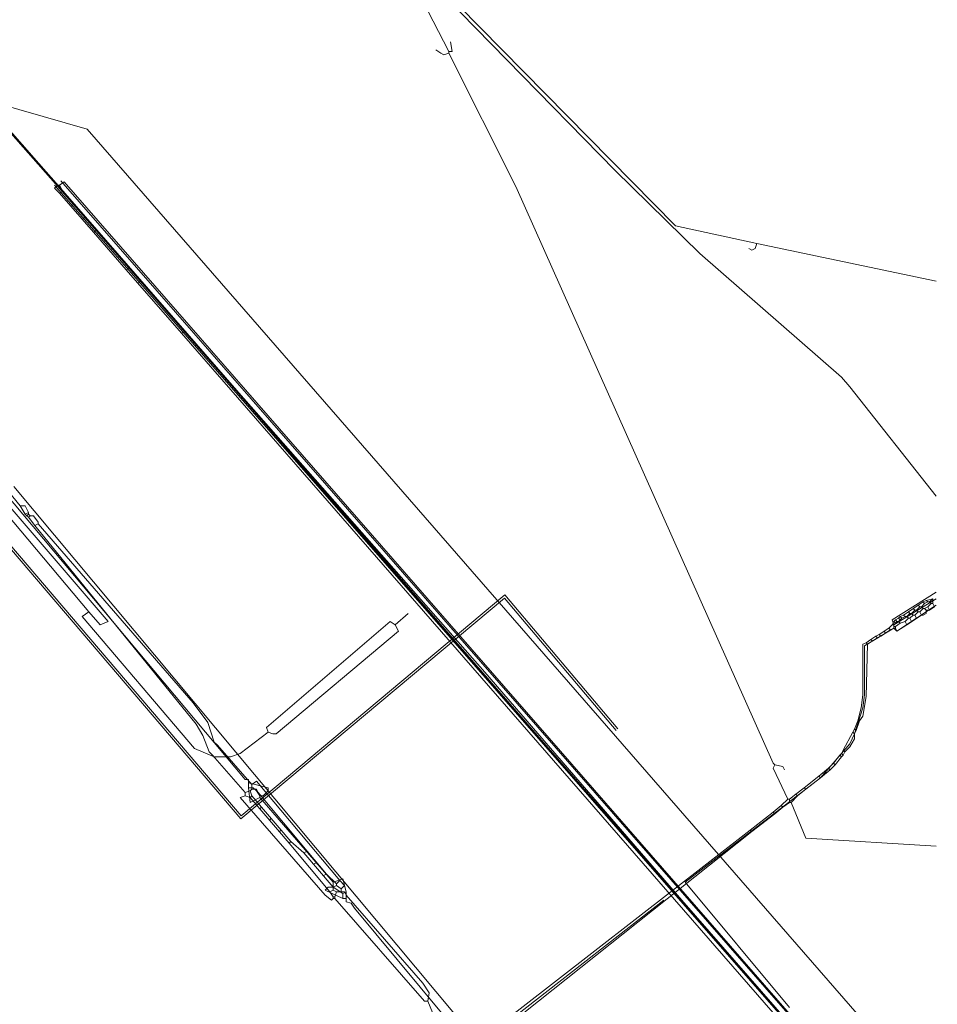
# Model space of a CAD drawing. Header units: metres. Extents: x 92810 to 93633, y 464687 to 465459.
# Tile 266 of 325: x 93381 to 93421, y 465333 to 465376. Entities that reach past the tile are written whole.
import ezdxf
from ezdxf.lldxf.tags import DXFTag

# ---------------------------------------------------------------- set-up
doc = ezdxf.new("R2010")
doc.units = ezdxf.units.M
for name, color, linetype, lineweight, transparency in [('B-OI-KL-DATA_BT NEDERLAND-G', 90, 'SI_B_DATA_BT_NEDERLAND', 18, 0.4), ('B-OI-KL-DATA_KPN-G', 90, 'SI_B_DATA_KPN', 18, 0.4), ('B-OI-KL-DATA_ZIGGO BV-G', 90, 'SI_B_DATA_ZIGGO', 18, 0.4), ('B-OI-KL-ET_LS_LIANDER-G', 190, 'SI_B_ET_LS_LIANDER', 18, 0.4), ('B-OI-KL-ET_MS_LIANDER-G', 130, 'SI_B_ET_MS_LIANDER', 18, 0.4), ('B-OI-KL-GAS_LD_LIANDER-G', 30, 'SI_B_GAS_LD_LIANDER', 18, 0.4), ('B-WE-KL-DATA-G', 90, 'KL-DATA-N', 18, 0.4), ('V-WE-KL-WARMTENET-G', 80, 'KL-WARMTENET-V', 18, 0.3)]:
    doc.layers.add(name, color=color, linetype=linetype, lineweight=lineweight, transparency=transparency)
doc.styles.get("Standard").update_dxf_attribs({"font": 'isocp.shx'})
tags = doc.linetypes.add('KL-DATA-N', pattern='A,4,-1,[101,NLCS.SHX,S=0.5,R=0,X=0,Y=0],-1,4,-1,["D",Standard,S=1,R=0,X=-0.25,Y=-0.5],-1.5', length=12.5).pattern_tags.tags
tags[18] = DXFTag(74, 10)
tags = doc.linetypes.add('KL-WARMTENET-V', pattern='A,3.5,[24,NLCS.SHX,S=0.5,R=0,X=0,Y=0],3.5,-1.5,["WN",Standard,S=1,R=0,X=-0.3,Y=-0.5],-3', length=11.5).pattern_tags.tags
tags[14] = DXFTag(74, 10)
doc.linetypes.add('SI_B_DATA_BT_NEDERLAND', pattern='A,5,-2,["BTN",Standard,S=1.5,R=0,X=-0.51,Y=-0.75],-7', length=14)
doc.linetypes.add('SI_B_DATA_KPN', pattern='A,5,-2,["KPN",Standard,S=1.5,R=0,X=-0.51,Y=-0.75],-8', length=15)
doc.linetypes.add('SI_B_DATA_ZIGGO', pattern='A,5,-2,["ZIGGO",Standard,S=1.5,R=0,X=-0.51,Y=-0.75],-9', length=16)
doc.linetypes.add('SI_B_ET_LS_LIANDER', pattern='A,5,-2,["LI-LS",Standard,S=1.5,R=0,X=-0.51,Y=-0.75],-10', length=17)
doc.linetypes.add('SI_B_ET_MS_LIANDER', pattern='A,5,-2,["LI-MS",Standard,S=1.5,R=0,X=-0.51,Y=-0.75],-10', length=17)
doc.linetypes.add('SI_B_GAS_LD_LIANDER', pattern='A,5,-2,["LI-G-LD",Standard,S=1.5,R=0,X=-0.51,Y=-0.75],-11', length=18)

msp = doc.modelspace()

# ---------------------------------------------------------------- linework, layer by layer
at = {"layer": 'B-OI-KL-DATA_BT NEDERLAND-G', "flags": 128}
for points in [[(93329.159, 465432.2), (93347.8, 465409.3), (93378.81, 465372.69), (93383.75, 465371.27)], [(93383.75, 465371.27), (93428.3, 465320.06), (93430.05, 465314.74), (93442.9, 465300.5), (93451.4, 465292.3)]]:
    msp.add_lwpolyline(points, dxfattribs=at)
at = {"layer": 'B-OI-KL-DATA_KPN-G'}
for p, q in [((93382.536, 465368.464), (93384.036, 465366.75)), ((93383.179, 465367.964), (93384.179, 465366.821)), ((93390.893, 465341.964), (93392.607, 465339.964)), ((93390.964, 465342.036), (93392.679, 465340.036)), ((93393.25, 465339.536), (93394.536, 465338.036)), ((93393.393, 465339.607), (93394.25, 465338.607))]:
    msp.add_line(p, q, dxfattribs=at)
at = {"layer": 'B-OI-KL-DATA_KPN-G', "flags": 128}
for points in [[(93382.464, 465368.821), (93363.179, 465390.821), (93362.321, 465391.893), (93328.536, 465431.607)], [(93320.107, 465425.679), (93336.321, 465406.607), (93343.607, 465398.179), (93368.75, 465368.821), (93369.679, 465367.821), (93378.179, 465357.964), (93380.821, 465354.75)], [(93382.464, 465368.821), (93382.321, 465368.679), (93382.536, 465368.464)], [(93382.464, 465368.821), (93382.536, 465368.821)], [(93382.536, 465368.821), (93382.75, 465368.964), (93420.893, 465325.179)], [(93382.536, 465368.821), (93382.679, 465368.536)], [(93382.679, 465368.536), (93382.536, 465368.464)], [(93382.679, 465368.536), (93383.179, 465367.964)], [(93383.179, 465367.964), (93383.036, 465367.893)], [(93383.679, 465367.393), (93383.536, 465367.321)], [(93384.179, 465366.821), (93384.036, 465366.75)], [(93384.036, 465366.75), (93385.464, 465365.107)], [(93384.179, 465366.821), (93385.607, 465365.179)], [(93385.607, 465365.179), (93385.464, 465365.107)], [(93385.464, 465365.107), (93385.964, 465364.536)], [(93385.607, 465365.179), (93386.107, 465364.607)], [(93386.107, 465364.607), (93385.964, 465364.536)], [(93385.964, 465364.536), (93387.893, 465362.321)], [(93386.107, 465364.607), (93388.036, 465362.393)], [(93388.036, 465362.393), (93387.893, 465362.321)], [(93387.893, 465362.321), (93420.893, 465324.393)], [(93388.036, 465362.393), (93401.179, 465347.464), (93409.821, 465337.464), (93420.893, 465324.75), (93420.893, 465324.607)], [(93380.821, 465354.75), (93381.036, 465354.75), (93381.179, 465354.464)], [(93380.821, 465354.75), (93381.036, 465354.393)], [(93381.179, 465354.464), (93381.036, 465354.393)], [(93381.179, 465354.464), (93381.179, 465354.393)], [(93381.036, 465354.393), (93381.107, 465354.321)], [(93381.179, 465354.393), (93381.107, 465354.321)], [(93381.107, 465354.321), (93381.179, 465354.25)], [(93381.179, 465354.393), (93381.25, 465354.321)], [(93381.25, 465354.321), (93381.179, 465354.25)], [(93381.179, 465354.25), (93381.464, 465353.893)], [(93381.25, 465354.321), (93381.393, 465354.321), (93381.607, 465354.036), (93381.607, 465353.964)], [(93381.607, 465353.964), (93381.464, 465353.893)], [(93381.464, 465353.893), (93388.536, 465345.179), (93388.821, 465344.679), (93389.107, 465343.964), (93389.25, 465343.821), (93390.679, 465342.179)], [(93381.607, 465353.964), (93388.393, 465346.107), (93389.036, 465345.25), (93389.321, 465344.393), (93389.464, 465344.25), (93390.964, 465342.536)], [(93390.964, 465342.536), (93391.179, 465342.679), (93394.821, 465338.321)], [(93390.964, 465342.536), (93390.964, 465342.321)], [(93390.679, 465342.036), (93390.464, 465341.964), (93394.179, 465337.679), (93394.464, 465337.464), (93394.536, 465337.536)], [(93390.893, 465342.25), (93390.679, 465342.179)], [(93390.679, 465342.179), (93390.679, 465342.036)], [(93390.679, 465342.036), (93390.893, 465341.964)], [(93390.964, 465342.321), (93390.893, 465342.25)], [(93390.893, 465342.25), (93390.964, 465342.036)], [(93390.964, 465342.036), (93390.893, 465341.964)], [(93390.964, 465342.321), (93391.179, 465342.321), (93391.25, 465342.179), (93393.393, 465339.607)], [(93391.393, 465341.536), (93391.321, 465341.464)], [(93391.821, 465341.036), (93391.75, 465340.964)], [(93392.25, 465340.536), (93392.179, 465340.464)], [(93392.679, 465340.036), (93392.607, 465339.964)], [(93392.607, 465339.964), (93394.393, 465337.821)], [(93392.679, 465340.036), (93393.25, 465339.536)], [(93393.393, 465339.607), (93393.25, 465339.536)], [(93393.821, 465339.107), (93393.679, 465339.036)], [(93394.25, 465338.607), (93394.107, 465338.536)], [(93394.25, 465338.607), (93394.679, 465338.179)], [(93394.679, 465338.107), (93394.536, 465338.036)], [(93394.821, 465338.321), (93394.679, 465338.179)], [(93394.679, 465338.179), (93394.679, 465338.107)], [(93394.679, 465338.107), (93394.893, 465337.964)], [(93394.821, 465338.321), (93395.036, 465338.107), (93394.893, 465337.964)], [(93394.536, 465337.893), (93394.393, 465337.821)], [(93394.393, 465337.821), (93394.536, 465337.607)], [(93394.536, 465338.036), (93394.536, 465337.893)], [(93394.536, 465337.893), (93394.679, 465337.821)], [(93394.679, 465337.821), (93394.607, 465337.607)], [(93394.679, 465337.821), (93395.036, 465337.821)], [(93394.893, 465337.964), (93394.893, 465337.821)], [(93395.036, 465337.821), (93395.107, 465337.679), (93398.464, 465333.821), (93398.75, 465333.393), (93398.679, 465333.036)], [(93394.536, 465337.607), (93394.607, 465337.607)], [(93394.536, 465337.607), (93394.536, 465337.536)], [(93394.536, 465337.536), (93394.607, 465337.536)], [(93394.607, 465337.607), (93394.607, 465337.536)], [(93394.607, 465337.536), (93398.536, 465333.036), (93398.679, 465333.036)], [(93398.679, 465333.036), (93398.893, 465332.536), (93398.893, 465331.393)]]:
    msp.add_lwpolyline(points, dxfattribs=at)
at = {"layer": 'B-OI-KL-DATA_ZIGGO BV-G', "flags": 128}
msp.add_lwpolyline([(93382.318, 465368.816), (93421, 465324.58)], dxfattribs=at)
at = {"layer": 'B-OI-KL-ET_LS_LIANDER-G'}
for p, q in [((93384.679, 465349.679), (93374.25, 465361.821)), ((93374.036, 465361.75), (93383.821, 465350.107)), ((93419.036, 465349.75), (93420.964, 465350.964)), ((93419.107, 465349.536), (93420.964, 465350.679)), ((93419.25, 465349.25), (93420.964, 465350.393)), ((93383.821, 465350.107), (93383.536, 465349.893)), ((93383.536, 465349.893), (93388.464, 465344.107)), ((93383.821, 465350.107), (93384.321, 465349.536)), ((93397.25, 465349.536), (93397.821, 465350.036)), ((93419.107, 465349.536), (93419.036, 465349.75)), ((93384.321, 465349.536), (93384.679, 465349.679)), ((93397.036, 465349.679), (93391.607, 465345.036)), ((93397.25, 465349.536), (93397.036, 465349.679)), ((93397.25, 465349.536), (93397.393, 465349.25)), ((93419.107, 465349.393), (93417.821, 465348.607)), ((93419.107, 465349.536), (93419.107, 465349.393)), ((93419.107, 465349.393), (93419.25, 465349.25)), ((93397.393, 465349.25), (93392.036, 465344.75)), ((93417.821, 465348.607), (93417.821, 465346.464)), ((93417.821, 465346.464), (93417.75, 465345.893)), ((93417.75, 465345.893), (93417.393, 465344.75)), ((93391.607, 465345.036), (93391.679, 465344.821)), ((93390.464, 465343.893), (93391.679, 465344.821)), ((93391.893, 465344.75), (93391.679, 465344.821)), ((93392.036, 465344.75), (93391.893, 465344.75)), ((93417.393, 465344.75), (93417.179, 465344.321)), ((93388.464, 465344.107), (93389.321, 465343.75)), ((93417.179, 465344.321), (93415.893, 465342.821)), ((93389.321, 465343.75), (93390.036, 465343.75)), ((93390.036, 465343.75), (93390.464, 465343.893)), ((93415.893, 465342.821), (93409.964, 465338.25)), ((93409.964, 465338.25), (93414.536, 465332.75)), ((93400.25, 465330.607), (93409.036, 465337.464))]:
    msp.add_line(p, q, dxfattribs=at)
at = {"layer": 'B-OI-KL-ET_MS_LIANDER-G'}
for p, q in [((93420.179, 465350.393), (93419.75, 465350.107)), ((93420.321, 465349.964), (93419.679, 465349.536)), ((93418.893, 465349.393), (93418.464, 465349.107)), ((93418.964, 465349.321), (93418.536, 465349.036)), ((93419.107, 465349.536), (93419.107, 465349.393)), ((93418.393, 465348.964), (93417.964, 465348.679))]:
    msp.add_line(p, q, dxfattribs=at)
at = {"layer": 'B-OI-KL-ET_MS_LIANDER-G', "flags": 128}
for points in [[(93397.179, 465379.607), (93409.536, 465367.036), (93413.107, 465366.25)], [(93397.321, 465379.107), (93399.607, 465374.679)], [(93397.393, 465379.179), (93406.893, 465369.464), (93410.607, 465365.821), (93416.821, 465360.393), (93417.179, 465359.964), (93420.964, 465355.179)], [(93399.607, 465374.679), (93399.75, 465374.679), (93399.679, 465375.107)], [(93399.607, 465374.607), (93399.393, 465374.536), (93399.25, 465374.607), (93399.036, 465374.75)], [(93399.607, 465374.679), (93399.607, 465374.607)], [(93399.607, 465374.607), (93402.536, 465368.75), (93413.821, 465343.464), (93413.893, 465343.393)], [(93413.107, 465366.25), (93413.036, 465366.036), (93412.893, 465365.964), (93412.75, 465366.036)], [(93413.107, 465366.25), (93420.964, 465364.607)], [(93380.536, 465355.607), (93400.821, 465331.321)], [(93420.536, 465350.607), (93420.393, 465350.536)], [(93420.821, 465350.679), (93420.536, 465350.607)], [(93420.536, 465350.607), (93420.607, 465350.536)], [(93420.821, 465350.679), (93420.679, 465350.536)], [(93420.821, 465350.679), (93420.821, 465350.464)], [(93420.036, 465350.179), (93419.893, 465350.036)], [(93419.964, 465350.25), (93420.036, 465350.179)], [(93420.036, 465350.179), (93420.107, 465350.179)], [(93420.25, 465350.321), (93420.107, 465350.179)], [(93420.107, 465350.179), (93420.179, 465350.107)], [(93420.393, 465350.536), (93420.179, 465350.393)], [(93420.179, 465350.393), (93420.25, 465350.321)], [(93420.25, 465350.321), (93420.321, 465350.321)], [(93420.393, 465350.25), (93420.25, 465350.107)], [(93420.464, 465350.464), (93420.321, 465350.321)], [(93420.321, 465350.321), (93420.393, 465350.25)], [(93420.536, 465350.179), (93420.536, 465350.036), (93420.393, 465349.964), (93420.321, 465349.964)], [(93420.393, 465350.536), (93420.464, 465350.464)], [(93420.393, 465350.25), (93420.464, 465350.25)], [(93420.607, 465350.536), (93420.464, 465350.464)], [(93420.607, 465350.321), (93420.464, 465350.25)], [(93420.464, 465350.25), (93420.536, 465350.179)], [(93420.536, 465350.179), (93420.679, 465350.179)], [(93420.607, 465350.536), (93420.679, 465350.536)], [(93420.75, 465350.464), (93420.607, 465350.321)], [(93420.607, 465350.321), (93420.679, 465350.179)], [(93420.679, 465350.536), (93420.75, 465350.464)], [(93420.821, 465350.464), (93420.893, 465350.321), (93420.679, 465350.179)], [(93420.75, 465350.464), (93420.821, 465350.464)], [(93419.179, 465349.75), (93419.107, 465349.679)], [(93419.321, 465349.821), (93419.179, 465349.75)], [(93419.179, 465349.75), (93419.25, 465349.679)], [(93419.393, 465349.893), (93419.321, 465349.821)], [(93419.321, 465349.821), (93419.393, 465349.75)], [(93419.393, 465349.75), (93419.321, 465349.679)], [(93419.536, 465349.964), (93419.393, 465349.893)], [(93419.393, 465349.893), (93419.464, 465349.821)], [(93419.464, 465349.821), (93419.393, 465349.75)], [(93419.607, 465349.893), (93419.464, 465349.821)], [(93419.75, 465350.107), (93419.536, 465349.964)], [(93419.536, 465349.964), (93419.607, 465349.893)], [(93419.607, 465349.893), (93419.679, 465349.893)], [(93419.75, 465349.821), (93419.607, 465349.679)], [(93419.821, 465350.036), (93419.679, 465349.893)], [(93419.679, 465349.893), (93419.75, 465349.821)], [(93419.75, 465350.107), (93419.821, 465350.036)], [(93419.75, 465349.821), (93419.821, 465349.821)], [(93419.821, 465350.036), (93419.893, 465350.036)], [(93419.964, 465349.964), (93419.821, 465349.821)], [(93419.821, 465349.821), (93419.893, 465349.679)], [(93419.893, 465350.036), (93419.964, 465349.964)], [(93419.964, 465349.964), (93420.036, 465349.964)], [(93420.179, 465350.107), (93420.036, 465349.964)], [(93420.036, 465349.964), (93420.107, 465349.821)], [(93420.179, 465350.107), (93420.25, 465350.107)], [(93420.25, 465350.107), (93420.321, 465349.964)], [(93419.036, 465349.536), (93418.893, 465349.393)], [(93418.893, 465349.393), (93418.964, 465349.321)], [(93419.107, 465349.393), (93418.964, 465349.321)], [(93419.107, 465349.679), (93419.036, 465349.536)], [(93419.036, 465349.536), (93419.107, 465349.536)], [(93419.107, 465349.679), (93419.179, 465349.607)], [(93419.179, 465349.607), (93419.107, 465349.536)], [(93419.107, 465349.464), (93419.179, 465349.464)], [(93419.107, 465349.393), (93419.179, 465349.393)], [(93419.25, 465349.679), (93419.179, 465349.607)], [(93419.393, 465349.607), (93419.179, 465349.464)], [(93419.679, 465349.536), (93419.25, 465349.25), (93419.179, 465349.393)], [(93419.179, 465349.464), (93419.179, 465349.393)], [(93419.25, 465349.679), (93419.321, 465349.679)], [(93419.321, 465349.679), (93419.393, 465349.607)], [(93419.607, 465349.679), (93419.393, 465349.607)], [(93419.607, 465349.679), (93419.679, 465349.536)], [(93418.107, 465348.893), (93417.893, 465348.75)], [(93418.321, 465349.036), (93418.107, 465348.893)], [(93418.107, 465348.893), (93418.179, 465348.821)], [(93418.464, 465349.107), (93418.321, 465349.036)], [(93418.321, 465349.036), (93418.393, 465348.964)], [(93418.536, 465349.036), (93418.393, 465348.964)], [(93418.464, 465349.107), (93418.536, 465349.036)], [(93418.679, 465349.25), (93418.75, 465349.179)], [(93417.893, 465348.75), (93417.75, 465348.679), (93417.75, 465346.464), (93417.679, 465345.893), (93417.536, 465345.321)], [(93417.964, 465348.679), (93417.893, 465346.393), (93417.75, 465345.536), (93417.607, 465345.321)], [(93417.893, 465348.75), (93417.964, 465348.679)], [(93417.393, 465344.964), (93417.321, 465344.821)], [(93417.536, 465345.321), (93417.393, 465344.964)], [(93417.393, 465344.964), (93417.464, 465344.893)], [(93417.607, 465345.321), (93417.464, 465344.893)], [(93417.536, 465345.321), (93417.607, 465345.321)], [(93417.321, 465344.821), (93416.893, 465344.036)], [(93417.393, 465344.75), (93417.393, 465344.536), (93417.179, 465344.179), (93416.964, 465343.964)], [(93417.321, 465344.821), (93417.393, 465344.75)], [(93417.464, 465344.893), (93417.393, 465344.75)], [(93416.75, 465343.821), (93416.464, 465343.464)], [(93416.821, 465343.75), (93416.536, 465343.393)], [(93416.821, 465343.893), (93416.75, 465343.821)], [(93416.75, 465343.821), (93416.821, 465343.75)], [(93416.893, 465344.036), (93416.821, 465343.893)], [(93416.821, 465343.893), (93416.893, 465343.821)], [(93416.893, 465343.821), (93416.821, 465343.75)], [(93416.893, 465344.036), (93416.964, 465343.964)], [(93416.964, 465343.964), (93416.893, 465343.821)], [(93413.893, 465343.393), (93413.821, 465343.25), (93414.464, 465341.893)], [(93413.893, 465343.393), (93414.25, 465343.321), (93414.321, 465343.179)], [(93416.25, 465343.25), (93415.821, 465342.893)], [(93416.464, 465343.464), (93416.25, 465343.25)], [(93416.25, 465343.25), (93416.321, 465343.179)], [(93416.536, 465343.393), (93416.321, 465343.179)], [(93416.464, 465343.464), (93416.536, 465343.393)], [(93415.821, 465342.893), (93415.179, 465342.393)], [(93415.893, 465342.821), (93415.25, 465342.321)], [(93415.821, 465342.893), (93415.893, 465342.821)], [(93416.321, 465343.179), (93415.893, 465342.821)], [(93415.179, 465342.393), (93414.821, 465342.107)], [(93415.179, 465342.393), (93415.25, 465342.321)], [(93414.821, 465342.107), (93414.536, 465341.893)], [(93414.893, 465342.036), (93414.607, 465341.75)], [(93414.821, 465342.107), (93414.893, 465342.036)], [(93415.25, 465342.321), (93414.893, 465342.036)], [(93414.179, 465341.607), (93413.821, 465341.321)], [(93414.25, 465341.536), (93413.893, 465341.25)], [(93414.464, 465341.893), (93414.179, 465341.607)], [(93414.179, 465341.607), (93414.25, 465341.536)], [(93414.536, 465341.75), (93414.25, 465341.536)], [(93414.464, 465341.893), (93414.536, 465341.893)], [(93414.536, 465341.893), (93414.536, 465341.75)], [(93414.536, 465341.75), (93414.607, 465341.75)], [(93414.607, 465341.75), (93415.25, 465340.179), (93420.964, 465339.821)], [(93413.821, 465341.321), (93412.821, 465340.536)], [(93413.893, 465341.25), (93412.893, 465340.464)], [(93413.821, 465341.321), (93413.893, 465341.25)], [(93412.821, 465340.536), (93400.964, 465331.321), (93400.821, 465331.321)], [(93412.893, 465340.464), (93401.036, 465331.036)], [(93412.821, 465340.536), (93412.893, 465340.464)]]:
    msp.add_lwpolyline(points, dxfattribs=at)
at = {"layer": 'B-OI-KL-GAS_LD_LIANDER-G'}
msp.add_line((93390.821, 465342.75), (93390.821, 465342.393), dxfattribs=at)
at = {"layer": 'B-OI-KL-GAS_LD_LIANDER-G', "flags": 128}
for points in [[(93379.179, 465356.464), (93390.679, 465342.75), (93390.821, 465342.75)], [(93390.821, 465342.607), (93391.679, 465342.393), (93391.679, 465342.25), (93391.464, 465342.036), (93391.321, 465342.036)], [(93390.821, 465342.393), (93391.036, 465342.393), (93391.179, 465342.25), (93391.321, 465342.036)], [(93390.821, 465342.393), (93390.893, 465341.75), (93391.321, 465341.964)], [(93391.321, 465342.036), (93391.321, 465341.964)], [(93391.321, 465341.964), (93394.536, 465338.25)], [(93395.107, 465337.821), (93394.964, 465338.393), (93394.536, 465338.25)], [(93394.536, 465338.25), (93394.536, 465338.036)], [(93394.536, 465338.036), (93394.321, 465338.036), (93394.179, 465337.893), (93394.964, 465337.536)], [(93394.536, 465338.036), (93394.964, 465337.75)], [(93395.107, 465337.821), (93394.964, 465337.75)], [(93394.964, 465337.75), (93394.964, 465337.536)], [(93395.107, 465337.821), (93395.107, 465337.393), (93395.321, 465337.321), (93395.464, 465337.107), (93404.964, 465325.679)], [(93394.964, 465337.536), (93395.107, 465337.536)]]:
    msp.add_lwpolyline(points, dxfattribs=at)
at = {"layer": 'B-WE-KL-DATA-G'}
for points in [[(93328.451, 465431.714), (93350.431, 465405.779), (93363.21, 465390.812), (93371.398, 465381.312), (93382.366, 465368.885)], [(93328.466, 465431.724), (93350.436, 465405.779), (93368.972, 465384.069), (93382.372, 465368.885), (93421, 465324.592)], [(93328.473, 465431.729), (93350.43, 465405.78), (93368.97, 465384.07), (93382.37, 465368.88), (93421, 465324.586)], [(93328.491, 465431.741), (93350.4, 465405.8), (93369, 465384.1), (93382.4, 465368.9), (93421, 465324.575)], [(93368.967, 465384.075), (93382.366, 465368.885), (93421, 465324.585)], [(93382.366, 465368.891), (93421, 465324.591)], [(93382.6, 465369), (93421, 465325.002)]]:
    msp.add_lwpolyline(points, dxfattribs=at)
at = {"layer": 'V-WE-KL-WARMTENET-G'}
for points in [[(93390.489, 465341.02), (93318.828, 465425.107)], [(93390.501, 465341.16), (93318.911, 465425.164)], [(93390.489, 465341.02), (93402.046, 465350.707)], [(93390.501, 465341.16), (93402.059, 465350.848)], [(93402.046, 465350.707), (93406.936, 465344.903)], [(93402.059, 465350.848), (93407.013, 465344.967)]]:
    msp.add_lwpolyline(points, dxfattribs=at)

doc.saveas('drawing.dxf')
